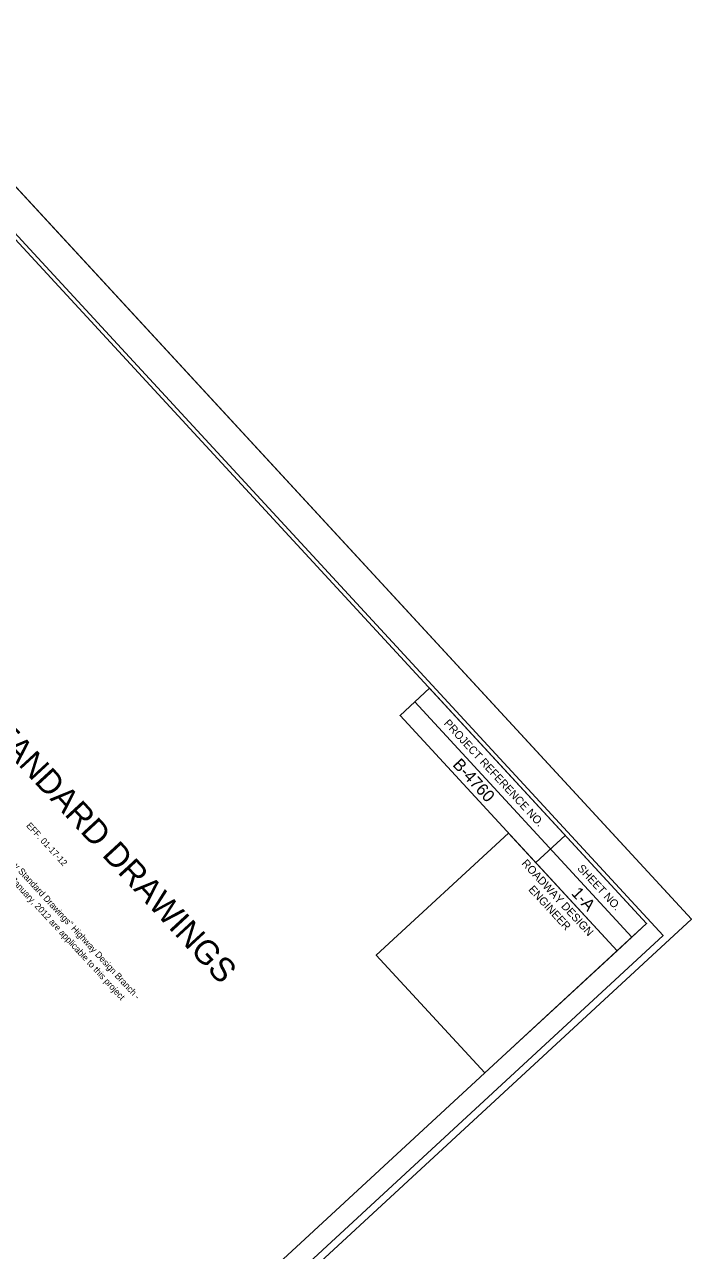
# Model space of a CAD drawing. Extents: x 1695041 to 1706254, y 786537 to 798223.
# Drawn here: x 1698101 to 1698934, y 794948 to 796480 of the extents above; entities that cross this region are included whole.
import ezdxf

# ---------------------------------------------------------------- set-up
doc = ezdxf.new("R2010")
doc.units = 0
for name, color, linetype in [('Old_Level_16', 7, 'Continuous'), ('Old_Level_23', 7, 'Continuous'), ('Sheet Cutting Line CELL', 7, 'Continuous'), ('Sheet Data Field CELL', 7, 'Continuous'), ('Sheet Plan CELL', 7, 'Continuous'), ('Sheet Plot Border Inside CELL', 7, 'Continuous'), ('Sheet Plot Border Outside CELL', 7, 'Continuous')]:
    doc.layers.add(name, color=color, linetype=linetype)

msp = doc.modelspace()

# ---------------------------------------------------------------- linework, layer by layer
at = {"layer": 'Sheet Cutting Line CELL'}
msp.add_line((1698934.2, 795362), (1696650.4, 797836.1), dxfattribs=at)
at = {"layer": 'Sheet Plan CELL'}
for p, q in [((1698588.3, 795633.5), (1698859.6, 795339.5)), ((1698569.9, 795616.5), (1698841.3, 795322.5)), ((1698569.9, 795616.5), (1698841.3, 795322.5)), ((1698705.6, 795469.5), (1698540.3, 795316.9)), ((1698776.3, 795466.6), (1698739.5, 795432.7))]:
    msp.add_line(p, q, dxfattribs=at)
for points in [[(1698878.1, 795356.5), (1696843.2, 797560.9), (1695300.2, 796136.5), (1697335, 793932.1)], [(1698606.7, 795650.5), (1698878.1, 795356.5), (1698841.3, 795322.5), (1698569.9, 795616.5)], [(1698705.6, 795469.5), (1698841.3, 795322.5), (1698675.9, 795169.9), (1698540.3, 795316.9)]]:
    msp.add_lwpolyline(points, close=True, dxfattribs=at)
at = {"layer": 'Sheet Plot Border Inside CELL'}
msp.add_lwpolyline([(1695088.2, 796358.7), (1697348.3, 793910.3), (1698898.7, 795341.5), (1696638.7, 797789.9)], close=True, dxfattribs=at)
at = {"layer": 'Sheet Plot Border Outside CELL'}
msp.add_lwpolyline([(1695041.2, 796350.7), (1697325, 793876.6), (1698934.2, 795362), (1696650.4, 797836.1)], close=True, dxfattribs=at)

# ---------------------------------------------------------------- texts
at = {"layer": 'Old_Level_16'}
msp.add_text('                        LIST OF STANDARD DRAWINGS ', height=30, rotation=312.7091, dxfattribs=at).set_placement((1697747.4, 795928.1))
at = {"layer": 'Old_Level_23'}
for s, p in [('N. C. Department of Transportation - Raleigh, N. C., Dated January, 2012 are applicable to this project', (1697892.4, 795616.2)), ('The following Roadway Standards as appear in "Roadway Standard Drawings" Highway Design Branch -', (1697903.1, 795626.1)), ('                                                                                  EFF. 01-17-12', (1697936.9, 795657.4))]:
    msp.add_text(s, height=8, rotation=312.7091, dxfattribs=at).set_placement(p)
at = {"layer": 'Sheet Data Field CELL'}
for s, p in [('B-4760', (1698634.8, 795554.3)), ('1-A', (1698783.2, 795393.6))]:
    msp.add_text(s, height=15, rotation=312.7091, dxfattribs=at).set_placement(p)
at = {"layer": 'Sheet Plan CELL'}
for s, p in [('PROJECT REFERENCE NO.', (1698624, 795606.1)), ('ROADWAY DESIGN', (1698721.2, 795431.1)), ('SHEET NO.', (1698790.9, 795424.9)), ('ENGINEER', (1698729.7, 795398.4))]:
    msp.add_text(s, height=10, rotation=312.7091, dxfattribs=at).set_placement(p)

doc.saveas('drawing.dxf')
